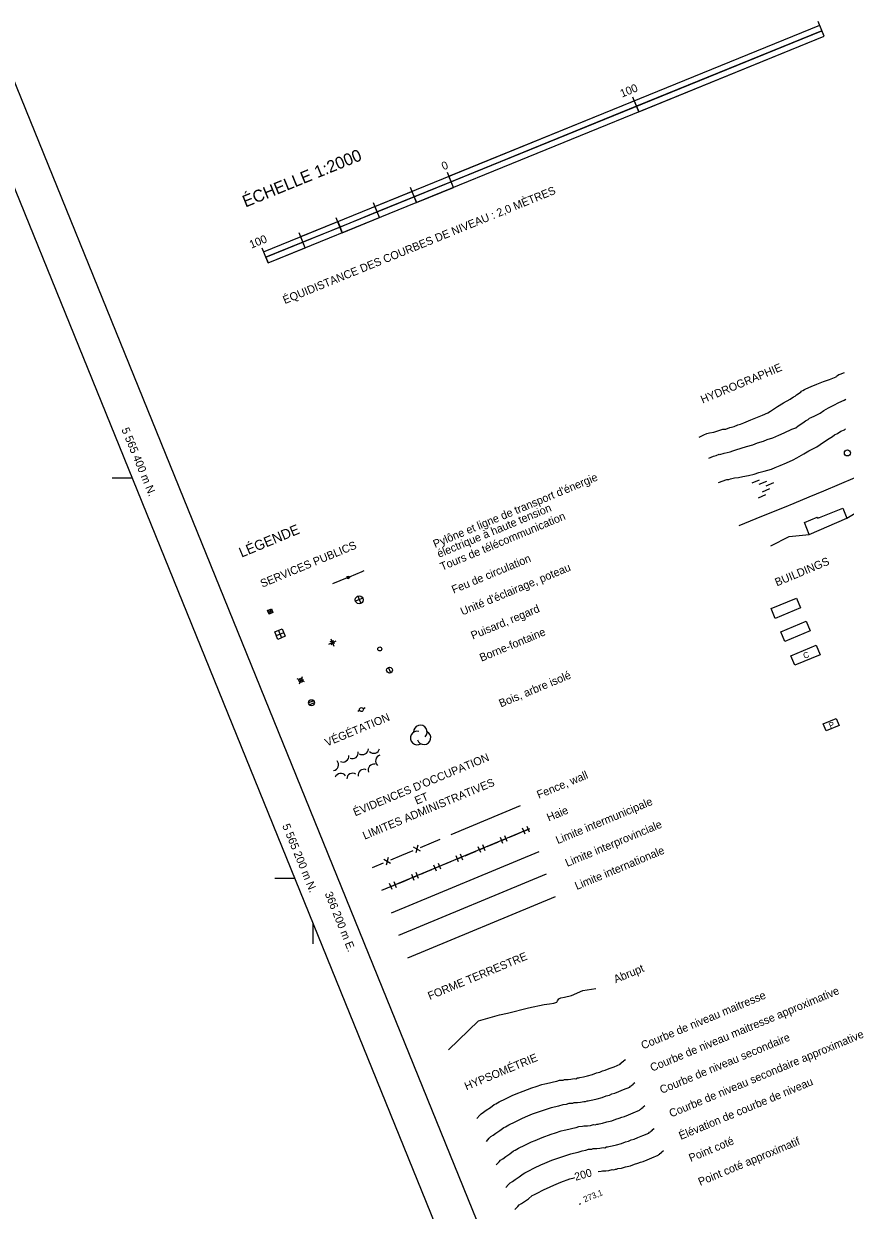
# Model space of a CAD drawing. Extents: x 362852 to 366875, y 5563573 to 5566479.
# Drawn here: x 366055 to 366466, y 5565034 to 5565627 of the extents above; entities that cross this region are included whole.
import ezdxf

# ---------------------------------------------------------------- set-up
doc = ezdxf.new("R2010")
doc.units = 0
for name, color, linetype in [('Niveau 1', 7, 'Continuous'), ('Niveau 10', 7, 'Continuous'), ('Niveau 2', 7, 'Continuous'), ('Niveau 21', 7, 'Continuous'), ('Niveau 3', 7, 'Continuous'), ('Niveau 31', 7, 'Continuous'), ('Niveau 34', 7, 'Continuous'), ('Niveau 36', 7, 'Continuous'), ('Niveau 37', 7, 'Continuous'), ('Niveau 38', 7, 'Continuous'), ('Niveau 4', 7, 'Continuous'), ('Niveau 41', 7, 'Continuous'), ('Niveau 44', 7, 'Continuous'), ('Niveau 6', 7, 'Continuous'), ('Niveau 60', 7, 'Continuous'), ('Niveau 61', 7, 'Continuous'), ('Niveau 63', 7, 'Continuous')]:
    doc.layers.add(name, color=color, linetype=linetype)

msp = doc.modelspace()

# ---------------------------------------------------------------- linework, layer by layer
at = {"layer": 'Niveau 1'}
for points in [[(366281.81, 5565080.05), (366283.22, 5565081.59), (366283.94, 5565082.37), (366285.15, 5565083.12), (366286.51, 5565084.16), (366288.52, 5565085.5), (366290.46, 5565087), (366291.34, 5565087.39), (366292.96, 5565088.31), (366296.17, 5565089.86), (366299.38, 5565091.44), (366301.34, 5565092.27), (366304.87, 5565093.71), (366309.3, 5565095.33), (366311.34, 5565095.96), (366314.29, 5565096.94), (366315.68, 5565097.27), (366318.03, 5565097.77), (366320.07, 5565098.4), (366321.8, 5565098.6), (366323.11, 5565099.16), (366324.89, 5565099.16), (366325.53, 5565099.46), (366327.33, 5565099.47), (366328.8, 5565099.63), (366330.43, 5565100.03), (366331.27, 5565099.9), (366332.13, 5565100.27), (366332.67, 5565100.26), (366333.3, 5565100.51), (366335, 5565100.76), (366337.08, 5565101.37), (366339.62, 5565101.96), (366341.59, 5565102.77), (366343.21, 5565103.19), (366344.52, 5565103.74), (366345.92, 5565104.08), (366347.91, 5565104.92), (366350.32, 5565105.9), (366353.36, 5565107.17), (366353.71, 5565107.58), (366354.14, 5565107.74), (366354.28, 5565108.07), (366355.07, 5565108.62), (366355.19, 5565108.91), (366355.99, 5565109.47), (366355.99, 5565109.47)], [(366286.58, 5565068.57), (366287.98, 5565070.15), (366288.68, 5565070.92), (366289.92, 5565071.64), (366291.28, 5565072.67), (366293.28, 5565074.03), (366295.22, 5565075.54), (366296.11, 5565075.9), (366297.76, 5565076.84), (366300.97, 5565078.4), (366304.18, 5565079.97), (366306.11, 5565080.78), (366309.61, 5565082.25), (366314.06, 5565083.85), (366316.13, 5565084.48), (366319.05, 5565085.44), (366320.45, 5565085.79), (366322.8, 5565086.31), (366324.86, 5565086.93), (366326.57, 5565087.13), (366327.88, 5565087.68), (366329.68, 5565087.71), (366330.32, 5565087.98), (366332.1, 5565087.99), (366333.58, 5565088.17), (366335.18, 5565088.55), (366336.02, 5565088.43), (366336.9, 5565088.8), (366337.43, 5565088.79), (366338.07, 5565089.04), (366339.78, 5565089.28), (366341.83, 5565089.9), (366344.42, 5565090.48), (366346.37, 5565091.3), (366347.97, 5565091.71), (366349.28, 5565092.26), (366350.69, 5565092.61), (366352.66, 5565093.41), (366355.08, 5565094.42), (366358.13, 5565095.72), (366358.49, 5565096.09), (366358.9, 5565096.25), (366359.06, 5565096.57), (366359.82, 5565097.16), (366359.99, 5565097.44), (366360.75, 5565098.02), (366360.75, 5565098.02)], [(366342.31, 5565053.58), (366343.86, 5565053.6), (366344.51, 5565053.87), (366346.29, 5565053.91), (366347.76, 5565054.06), (366349.38, 5565054.49), (366350.24, 5565054.33), (366351.11, 5565054.69), (366351.61, 5565054.66), (366352.26, 5565054.94), (366353.98, 5565055.16), (366356.01, 5565055.79), (366358.57, 5565056.39), (366360.53, 5565057.2), (366362.16, 5565057.59), (366363.5, 5565058.17), (366364.87, 5565058.52), (366366.85, 5565059.34), (366369.26, 5565060.33), (366372.32, 5565061.61), (366372.67, 5565061.99), (366373.11, 5565062.16), (366373.21, 5565062.49), (366374, 5565063.06), (366374.17, 5565063.34), (366374.97, 5565063.93), (366374.97, 5565063.93)], [(366300.77, 5565034.49), (366302.18, 5565036.01), (366302.9, 5565036.8), (366304.1, 5565037.54), (366305.51, 5565038.57), (366307.5, 5565039.92), (366309.41, 5565041.45), (366310.29, 5565041.82), (366311.94, 5565042.73), (366315.15, 5565044.31), (366318.36, 5565045.87), (366320.3, 5565046.68), (366323.8, 5565048.16), (366328.27, 5565049.76), (366330.32, 5565050.4), (366330.56, 5565050.47)]]:
    msp.add_lwpolyline(points, dxfattribs=at)
at = {"layer": 'Niveau 10'}
msp.add_lwpolyline([(366447.76, 5565371.88), (366445.43, 5565377.96), (366451.82, 5565380.55), (366452.07, 5565379.98), (366464.53, 5565385.04), (366466.57, 5565379.99)], dxfattribs=at)
msp.add_circle((366466.87, 5565412.65), 1.5, dxfattribs=at)
at = {"layer": 'Niveau 2'}
for points in [[(366291.49, 5565056.83), (366292.88, 5565058.4), (366293.6, 5565059.15), (366294.82, 5565059.89), (366296.21, 5565060.92), (366298.18, 5565062.29), (366300.11, 5565063.78), (366300.96, 5565064.15), (366302.63, 5565065.1), (366305.81, 5565066.69), (366309.02, 5565068.25), (366310.98, 5565069.06), (366314.49, 5565070.54), (366318.94, 5565072.15), (366320.99, 5565072.78), (366323.95, 5565073.78), (366325.32, 5565074.1), (366327.68, 5565074.64), (366329.72, 5565075.24), (366331.42, 5565075.46), (366332.75, 5565076.03), (366334.55, 5565076.09), (366335.19, 5565076.32), (366336.99, 5565076.35), (366338.47, 5565076.49), (366340.06, 5565076.93), (366340.91, 5565076.78), (366341.76, 5565077.17), (366342.3, 5565077.15), (366342.93, 5565077.37), (366344.63, 5565077.61), (366346.69, 5565078.25), (366349.26, 5565078.86), (366351.22, 5565079.66), (366352.89, 5565080.1), (366354.2, 5565080.64), (366355.56, 5565080.97), (366357.54, 5565081.81), (366359.93, 5565082.79), (366362.99, 5565084.1), (366363.34, 5565084.51), (366363.77, 5565084.66), (366363.9, 5565084.97), (366364.7, 5565085.56), (366364.8, 5565085.85), (366365.64, 5565086.42), (366365.64, 5565086.42)], [(366296.26, 5565045.46), (366297.64, 5565046.97), (366298.34, 5565047.77), (366299.58, 5565048.52), (366300.97, 5565049.57), (366302.95, 5565050.87), (366304.85, 5565052.4), (366305.78, 5565052.8), (366307.39, 5565053.73), (366310.62, 5565055.29), (366313.8, 5565056.9), (366315.75, 5565057.69), (366319.25, 5565059.16), (366323.71, 5565060.75), (366325.74, 5565061.38), (366328.71, 5565062.38), (366330.08, 5565062.75), (366332.41, 5565063.24), (366334.47, 5565063.89), (366336.17, 5565064.12), (366337.5, 5565064.63), (366339.28, 5565064.67), (366339.92, 5565064.93), (366341.72, 5565064.94), (366343.22, 5565065.1), (366344.81, 5565065.5), (366345.66, 5565065.4), (366346.51, 5565065.79), (366347.04, 5565065.75), (366347.7, 5565066), (366349.4, 5565066.25), (366351.46, 5565066.9), (366354.05, 5565067.47), (366355.99, 5565068.27), (366357.6, 5565068.72), (366358.92, 5565069.27), (366360.34, 5565069.6), (366362.28, 5565070.42), (366364.7, 5565071.46), (366367.75, 5565072.7), (366368.08, 5565073.11), (366368.52, 5565073.29), (366368.67, 5565073.59), (366369.45, 5565074.18), (366369.57, 5565074.46), (366370.38, 5565075.04), (366370.38, 5565075.04)]]:
    msp.add_lwpolyline(points, dxfattribs=at)
at = {"layer": 'Niveau 21'}
for p, q in [((366207.85, 5565317.16), (366211.48, 5565318.67)), ((366210.88, 5565317.4), (366208.42, 5565318.4)), ((366208.88, 5565319.73), (366210.4, 5565316.1)), ((366209.12, 5565316.7), (366210.15, 5565319.11))]:
    msp.add_line(p, q, dxfattribs=at)
at = {"layer": 'Niveau 3'}
msp.add_line((366332.98, 5565037.17), (366333.73, 5565037.47), dxfattribs=at)
at = {"layer": 'Niveau 31'}
for points in [[(366428.83, 5565334.83), (366441.39, 5565340.05), (366443.42, 5565335.18), (366430.83, 5565329.99)], [(366433.68, 5565323.31), (366446.26, 5565328.56), (366448.27, 5565323.73), (366435.7, 5565318.48)], [(366438.66, 5565311.33), (366451.23, 5565316.55), (366453.26, 5565311.72), (366440.7, 5565306.51)]]:
    msp.add_lwpolyline(points, close=True, dxfattribs=at)
at = {"layer": 'Niveau 34'}
for p, q in [((366222.26, 5565341.09), (366223.78, 5565337.4)), ((366224.87, 5565340), (366221.16, 5565338.5)), ((366181.61, 5565321.36), (366185.3, 5565322.9)), ((366182.68, 5565323.94), (366184.23, 5565320.29))]:
    msp.add_line(p, q, dxfattribs=at)
msp.add_lwpolyline([(366186.07, 5565321.01), (366182.37, 5565319.48), (366180.83, 5565323.2), (366184.53, 5565324.73)], close=True, dxfattribs=at)
msp.add_circle((366222.99, 5565339.24), 2, dxfattribs=at)
at = {"layer": 'Niveau 36'}
for p, q in [((366224.4, 5565353.3), (366217.94, 5565350.64)), ((366225.31, 5565353.7), (366224.4, 5565353.3)), ((366217.03, 5565350.25), (366209.67, 5565347.19)), ((366178.05, 5565332.05), (366179.13, 5565334.67)), ((366179.89, 5565332.83), (366177.26, 5565333.88)), ((366238.76, 5565302.74), (366237.62, 5565305.48)), ((366195.73, 5565298.3), (366192.06, 5565299.81)), ((366193.14, 5565297.23), (366194.66, 5565300.9)), ((366200.35, 5565288.81), (366197.66, 5565287.7)), ((366198.04, 5565286.84), (366200.71, 5565287.96)), ((366222.29, 5565283.67), (366223.2, 5565284.07)), ((366226, 5565285.21), (366225.09, 5565284.83))]:
    msp.add_line(p, q, dxfattribs=at)
for points in [[(366217.76, 5565351.1), (366218.14, 5565350.17), (366217.24, 5565349.79), (366216.84, 5565350.73)], [(366179.89, 5565332.83), (366178.05, 5565332.05), (366177.26, 5565333.88), (366179.13, 5565334.67)]]:
    msp.add_lwpolyline(points, close=True, dxfattribs=at)
msp.add_lwpolyline([(366218.01, 5565350.25), (366217.28, 5565349.93), (366217.21, 5565350.1), (366217.92, 5565350.41), (366217.83, 5565350.59), (366217.14, 5565350.31), (366217.07, 5565350.5), (366217.76, 5565350.78), (366217.69, 5565350.94), (366217.01, 5565350.67)], dxfattribs=at)
for centre, radius in [((366233.3, 5565314.7), 1), ((366238.16, 5565304.1), 1.5), ((366193.88, 5565299.03), 1), ((366199.17, 5565287.8), 1.52), ((366224.12, 5565284.42), 1)]:
    msp.add_circle(centre, radius, dxfattribs=at)
at = {"layer": 'Niveau 37'}
for p, q in [((366300.84, 5565221.72), (366303.6, 5565222.87)), ((366252.25, 5565216.63), (366251.27, 5565212.75)), ((366253.6, 5565215.47), (366259.15, 5565217.79)), ((366259.15, 5565217.79), (366263.51, 5565219.61)), ((366286.97, 5565215.96), (366289.75, 5565217.13)), ((366289.75, 5565217.13), (366292.54, 5565218.26)), ((366298.06, 5565220.57), (366300.84, 5565221.72)), ((366237.48, 5565210.49), (366236.48, 5565206.63)), ((366238.8, 5565209.31), (366244.37, 5565211.64)), ((366244.37, 5565211.64), (366249.91, 5565213.95)), ((366250.03, 5565215.72), (366253.48, 5565213.7)), ((366275.91, 5565211.36), (366278.67, 5565212.49)), ((366278.67, 5565212.49), (366281.45, 5565213.69)), ((366229.57, 5565205.49), (366235.14, 5565207.8)), ((366235.25, 5565209.58), (366238.69, 5565207.54)), ((366256.51, 5565203.28), (366259.29, 5565204.44)), ((366264.83, 5565206.76), (366267.6, 5565207.9)), ((366267.6, 5565207.9), (366270.36, 5565209.06)), ((366242.67, 5565197.52), (366245.43, 5565198.68)), ((366245.43, 5565198.68), (366248.19, 5565199.82)), ((366253.73, 5565202.15), (366256.51, 5565203.28)), ((366234.38, 5565194.08), (366237.14, 5565195.23))]:
    msp.add_line(p, q, dxfattribs=at)
for points in [[(366303.45, 5565236.25), (366268.77, 5565221.81)], [(366234.32, 5565194.12), (366308.18, 5565224.87)], [(366305.89, 5565222.08), (366304.64, 5565225.03)], [(366305.27, 5565223.57), (366307.48, 5565224.49)], [(366308.12, 5565223.03), (366306.88, 5565225.98)], [(366285.94, 5565213.8), (366284.7, 5565216.74)], [(366294.81, 5565217.48), (366293.59, 5565220.44)], [(366294.2, 5565218.97), (366296.43, 5565219.89)], [(366297, 5565218.39), (366295.8, 5565221.34)], [(366272.64, 5565208.26), (366271.4, 5565211.21)], [(366272.01, 5565209.76), (366274.24, 5565210.65)], [(366274.85, 5565209.2), (366273.64, 5565212.15)], [(366283.71, 5565212.88), (366282.47, 5565215.86)], [(366283.1, 5565214.34), (366285.31, 5565215.29)], [(366261.57, 5565203.67), (366260.34, 5565206.62)], [(366260.94, 5565205.11), (366263.16, 5565206.07)], [(366263.78, 5565204.57), (366262.55, 5565207.52)], [(366241.62, 5565195.37), (366240.39, 5565198.31)], [(366250.48, 5565199.03), (366249.25, 5565202)], [(366249.86, 5565200.53), (366252.09, 5565201.45)], [(366252.7, 5565199.96), (366251.47, 5565202.93)], [(366239.39, 5565194.43), (366238.16, 5565197.39)], [(366238.78, 5565195.91), (366241, 5565196.84)], [(366267.54, 5565114.38), (366282.58, 5565128.77), (366289.52, 5565130.73), (366293.16, 5565131.76), (366297.12, 5565132.66), (366307.58, 5565135.35), (366315.4, 5565136.93), (366318.05, 5565137.29), (366320.18, 5565137.7), (366321.81, 5565138.15), (366322.08, 5565138.74), (366322.69, 5565139.74), (366323.7, 5565140.38), (366325.63, 5565140.7), (366329.13, 5565141.43), (366334.75, 5565144), (366341.24, 5565145)]]:
    msp.add_lwpolyline(points, dxfattribs=at)
at = {"layer": 'Niveau 38'}
msp.add_lwpolyline([(366454.86, 5565277.24), (366461.25, 5565279.9), (366462.73, 5565276.4), (366456.35, 5565273.75)], close=True, dxfattribs=at)
at = {"layer": 'Niveau 4'}
for points in [[(366392.82, 5565420.47), (366395.22, 5565421.67), (366396.66, 5565422.31), (366397.99, 5565422.63), (366400.22, 5565423.09), (366402.15, 5565423.68), (366404.71, 5565424.49), (366405.69, 5565424.47), (366406.11, 5565424.61), (366408.22, 5565425.3), (366409.06, 5565425.62), (366410.36, 5565425.96), (366412.21, 5565426.71), (366413.53, 5565427.06), (366415.19, 5565427.74), (366418.69, 5565429.19), (366422, 5565430.56), (366424.47, 5565431.59), (366427.12, 5565432.69), (366428.49, 5565433.49), (366430, 5565434.57), (366431.89, 5565435.82), (366434.92, 5565437.79), (366438.27, 5565439.59), (366439.98, 5565440.76), (366440.8, 5565441.1), (366441.52, 5565441.63), (366443.77, 5565443.25), (366443.86, 5565443.52), (366444.71, 5565443.88), (366445.46, 5565444.42), (366446.05, 5565444.66), (366448.73, 5565445.8), (366451.63, 5565446.97), (366454.94, 5565448.39), (366457.89, 5565449.37), (366458.72, 5565449.71), (366461.2, 5565450.76), (366461.53, 5565451.09), (366461.92, 5565451.29), (366462.65, 5565451.81), (366463.31, 5565452.06), (366465.38, 5565452.95)], [(366397.59, 5565410.08), (366400.06, 5565411.12), (366401.37, 5565411.46), (366402.79, 5565412.07), (366403.1, 5565411.96), (366405.25, 5565412.61), (366408.37, 5565413.23), (366409.62, 5565413.72), (366411.13, 5565414.18), (366413.88, 5565415.06), (366416.44, 5565415.91), (366419.69, 5565416.79), (366421.95, 5565417.77), (366424.99, 5565418.58), (366426.87, 5565419.33), (366429.62, 5565420.28), (366432.71, 5565421.55), (366435.37, 5565422.69), (366439.21, 5565424.5), (366441.05, 5565425.27), (366442.36, 5565426.24), (366444.66, 5565427.65), (366445.95, 5565428.63), (366447.31, 5565429.42), (366448.04, 5565429.97), (366448.87, 5565430.31), (366450.63, 5565431.28), (366453.23, 5565432.59), (366455.14, 5565433.85), (366457.45, 5565435.24), (366460.44, 5565436.72), (366462.26, 5565437.69), (366462.65, 5565437.84), (366465.31, 5565438.96), (366466.07, 5565439.51)], [(366402.49, 5565397.86), (366406.69, 5565399.38), (366407.7, 5565399.36), (366408.5, 5565399.69), (366410.46, 5565400.27), (366412.53, 5565400.45), (366414.58, 5565400.84), (366417.5, 5565401.36), (366420.29, 5565402.1), (366422.65, 5565402.88), (366425.28, 5565403.51), (366428.95, 5565404.58), (366430.79, 5565405.34), (366433.29, 5565406.37), (366436.41, 5565407.68), (366439.79, 5565409.29), (366441.58, 5565410.27), (366445.12, 5565412.19), (366447.64, 5565413.71), (366451.6, 5565415.78), (366453.26, 5565416.96), (366456.88, 5565419.36), (366459.38, 5565420.85), (366460.46, 5565421.76), (366461.9, 5565422.35), (366463.61, 5565423.52), (366465.46, 5565424.29), (366465.99, 5565424.73)], [(366412.78, 5565376.47), (366424.12, 5565381.04), (366435.47, 5565385.63), (366440.38, 5565387.6), (366447.71, 5565390.65), (366455.05, 5565393.77), (366470.83, 5565400.46), (366486.64, 5565407.2)], [(366428.64, 5565366.24), (366437.81, 5565370.86), (366447.76, 5565371.88), (366466.57, 5565379.99), (366483.13, 5565389.96)]]:
    msp.add_lwpolyline(points, dxfattribs=at)
at = {"layer": 'Niveau 41'}
for points in [[(366239.11, 5565182.72), (366312.94, 5565213.45)], [(366242.75, 5565171.55), (366316.61, 5565202.27)], [(366247.22, 5565160.28), (366321.07, 5565191.01)]]:
    msp.add_lwpolyline(points, dxfattribs=at)
at = {"layer": 'Niveau 44'}
for centre, radius, start, end in [((366253.52, 5565273.19), 3.4, 314.79337, 182.25045), ((366251.97, 5565270.18), 3.4, 76.63956, 302.32816), ((366255.34, 5565270.32), 3.4, 199.46106, 62.14542), ((366224.62, 5565264.86), 3, 237.36863, 357.34657), ((366230.27, 5565265.53), 3, 225.90732, 345.88526), ((366209.66, 5565256.8), 3, 281.0067, 40.98464), ((366214.86, 5565261.15), 3, 244.81489, 4.79284), ((366219.52, 5565262.84), 3, 248.91193, 8.88987), ((366234.16, 5565258.66), 3, 107.00691, 226.98486), ((366213.81, 5565249.48), 3, 38.51432, 158.49226), ((366219.77, 5565249.58), 3, 57.56832, 177.54626), ((366225.43, 5565251.55), 3, 68.6917, 188.66965), ((366230.46, 5565254.17), 3, 79.79731, 199.77525)]:
    msp.add_arc(centre, radius, start, end, dxfattribs=at)
at = {"layer": 'Niveau 6'}
for p, q in [((366419.34, 5565397.65), (366423.03, 5565399.21)), ((366422.89, 5565396.99), (366426.57, 5565398.53)), ((366424.44, 5565393.28), (366428.1, 5565394.84)), ((366426.39, 5565396.29), (366430.1, 5565397.84)), ((366422.44, 5565390.3), (366426.09, 5565391.84))]:
    msp.add_line(p, q, dxfattribs=at)
at = {"layer": 'Niveau 60'}
for points in [[(366383.26, 5564779), (366846.55, 5564967.05), (366244.37, 5566450.63), (365781.08, 5566262.58), (366383.26, 5564779)], [(362880.89, 5565085.4), (365762.56, 5566255.07), (366364.73, 5564771.5), (366364.73, 5564771.5), (363483.08, 5563601.82), (362880.89, 5565085.4)]]:
    msp.add_lwpolyline(points, dxfattribs=at)
at = {"layer": 'Niveau 61'}
for points in [[(366109.63, 5565400), (366099.63, 5565400)], [(366190.81, 5565200), (366180.81, 5565200)], [(366200, 5565167.35), (366200, 5565177.35)]]:
    msp.add_lwpolyline(points, dxfattribs=at)
at = {"layer": 'Niveau 63'}
for points in [[(366175.25, 5565513.24), (366453.04, 5565626.49)], [(366455.32, 5565620.91), (366452.29, 5565628.32)], [(366176.38, 5565510.44), (366454.18, 5565623.69)], [(366177.53, 5565507.65), (366455.32, 5565620.91)], [(366362.72, 5565583.18), (366359.69, 5565590.57)], [(366270.09, 5565545.42), (366267.1, 5565552.83)], [(366251.62, 5565537.87), (366248.56, 5565545.27)], [(366233.11, 5565530.32), (366230.07, 5565537.73)], [(366214.57, 5565522.76), (366211.53, 5565530.16)], [(366196.02, 5565515.22), (366193.04, 5565522.64)], [(366177.53, 5565507.65), (366174.48, 5565515.08)]]:
    msp.add_lwpolyline(points, dxfattribs=at)
for points in [[(366362.72, 5565583.18), (366455.31, 5565620.91), (366454.16, 5565623.72), (366361.6, 5565585.94)], [(366267.84, 5565550.99), (366360.45, 5565588.74), (366361.6, 5565585.94), (366268.97, 5565548.18)], [(366251.62, 5565537.87), (366270.09, 5565545.42), (366268.97, 5565548.18), (366250.46, 5565540.68)], [(366230.84, 5565535.88), (366249.32, 5565543.42), (366250.47, 5565540.64), (366231.97, 5565533.11)], [(366214.57, 5565522.76), (366233.11, 5565530.32), (366231.97, 5565533.11), (366213.41, 5565525.56)], [(366193.79, 5565520.78), (366212.3, 5565528.32), (366213.41, 5565525.56), (366194.92, 5565517.99)], [(366177.53, 5565507.65), (366196.05, 5565515.21), (366194.92, 5565517.99), (366176.38, 5565510.45)]]:
    msp.add_lwpolyline(points, close=True, dxfattribs=at)

# ---------------------------------------------------------------- texts
at = {"layer": 'Niveau 1'}
msp.add_text('200', height=3.93, rotation=15.97714, dxfattribs=at).set_placement((366331.17, 5565048.85))
at = {"layer": 'Niveau 3'}
msp.add_text('273,1', height=3, rotation=22.01754, dxfattribs=at).set_placement((366335.69, 5565038.04))
at = {"layer": 'Niveau 31'}
msp.add_text('C', height=3, rotation=22.59795, dxfattribs=at).set_placement((366445.5, 5565309.66))
at = {"layer": 'Niveau 38'}
msp.add_text('P', height=3, rotation=22.59795, dxfattribs=at).set_placement((366458.37, 5565274.82))
at = {"layer": 'Niveau 61'}
for s, rotation, p in [('5 565 400 m N.', 292.41527, (366104.13, 5565424.4)), ('5 565 200 m N.', 292.41527, (366184.45, 5565226.35)), ('366 200 m E.', 291.91399, (366205.71, 5565192.41))]:
    msp.add_text(s, height=4, rotation=rotation, dxfattribs=at).set_placement(p)
at = {"layer": 'Niveau 63'}
for s, height, rotation, p in [('100', 4, 22.17799, (366354.31, 5565590.26)), ('ÉCHELLE 1:2000', 6, 22.18085, (366166.18, 5565535.29)), ('0', 4, 22.17799, (366265.11, 5565553.91)), ('ÉQUIDISTANCE DES COURBES DE NIVEAU : 2,0 MÈTRES', 4, 22.18085, (366185.85, 5565487.04)), ('100', 4, 22.17799, (366169.1, 5565514.76)), ('HYDROGRAPHIE', 4.0001, 22.59795, (366394.58, 5565437.3)), ("Pylône et ligne de transport d'énergie", 4.0001, 22.59795, (366260.91, 5565365.11)), ('électrique à haute tension', 4.0001, 22.59795, (366262.89, 5565360.22)), ('Tours de télécommunication', 4.0001, 22.59795, (366264.42, 5565353.77)), ('LÉGENDE', 5, 22.59795, (366164.23, 5565360.29)), ('SERVICES PUBLICS', 4.0001, 22.59795, (366174.61, 5565345.3)), ('Feu de circulation', 4.0001, 22.59795, (366270.18, 5565342.3)), ('BUILDINGS', 4, 22.59795, (366431.67, 5565345.94)), ("Unité d'éclairage, poteau", 4.0001, 22.59795, (366274.59, 5565331.37)), ('Puisard, regard', 4.0001, 22.59795, (366279.79, 5565319.35)), ('Borne-fontaine', 4.0001, 22.59795, (366284.12, 5565308.27)), ('Bois, arbre isolé', 4.0001, 22.59795, (366293.8, 5565285.42)), ('VÉGÉTATION', 4, 22.59795, (366206.85, 5565265.86)), ("ÉVIDENCES D'OCCUPATION", 4.0001, 22.59795, (366221, 5565231)), ('Fence, wall', 4.0001, 22.59795, (366312.73, 5565239.79)), ('LIMITES ADMINISTRATIVES', 4.0001, 22.59795, (366225.74, 5565219.33)), ('ET', 4, 22.59795, (366251.69, 5565236.83)), ('Limite intermunicipale', 4.0001, 22.59795, (366322.2, 5565217.09)), ('Haie', 4, 22.59795, (366317.7, 5565228.43)), ('Limite interprovinciale', 4.0001, 22.59795, (366326.93, 5565205.72)), ('Limite internationale', 4.0001, 22.59795, (366331.72, 5565194.19)), ('FORME TERRESTRE', 4.0001, 22.59795, (366258.27, 5565139.18)), ('Abrupt', 4, 22.59795, (366351.14, 5565147.56)), ('Courbe de niveau maitresse approximative', 4.0001, 22.59795, (366369.33, 5565103.36)), ('Courbe de niveau maitresse', 4.0001, 22.59795, (366364.79, 5565114.49)), ('Courbe de niveau secondaire', 4.0001, 22.59795, (366374.14, 5565092.29)), ('Courbe de niveau secondaire approximative', 4.0001, 22.59795, (366378.85, 5565080.47)), ('HYPSOMÉTRIE', 4.0001, 22.59795, (366276.6, 5565094.02)), ('Élévation de courbe de niveau', 4.0001, 22.59795, (366383.69, 5565069.29)), ('Point coté', 4, 22.59795, (366388.64, 5565058.22)), ('Point coté approximatif', 4.0001, 22.59795, (366393.36, 5565046.3))]:
    msp.add_text(s, height=height, rotation=rotation, dxfattribs=at).set_placement(p)

doc.saveas('drawing.dxf')
